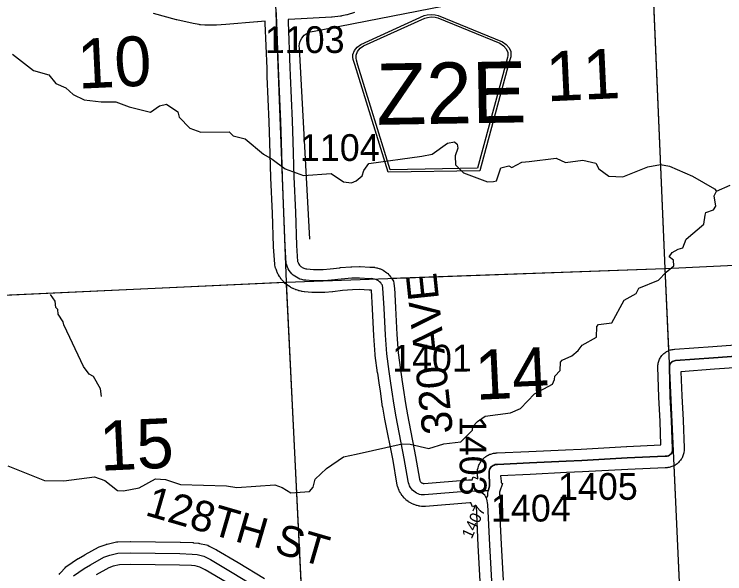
# Model space of a CAD drawing. Extents: x 128.7 to 185.5, y -21.4 to 12.6.
# Drawn here: x 155.111 to 156.966, y 2.27 to 3.733 of the extents above; entities that cross this region are included whole.
import ezdxf

# ---------------------------------------------------------------- set-up
doc = ezdxf.new("R2010")
doc.units = 0
for name, color, linetype in [('tdCoDirctArrow', 7, 'Continuous'), ('tdCoHydroRiver', 7, 'Continuous'), ('tdCoSecRdNmbr', 7, 'Continuous'), ('tdCoSecRdTxt', 7, 'Continuous'), ('tdCoSecRteBand', 7, 'Continuous'), ('tdCoSecRteCL', 7, 'Continuous'), ('tdCoSectLine', 7, 'Continuous'), ('tdCoSectLinePart', 7, 'Continuous'), ('tdCoSectNmbr', 7, 'Continuous'), ('tdCoShieldCoRteHrd', 7, 'Continuous'), ('tdCoSurfGravel', 7, 'Continuous')]:
    doc.layers.add(name, color=color, linetype=linetype)

msp = doc.modelspace()

# ---------------------------------------------------------------- linework, layer by layer
at = {"layer": 'tdCoDirctArrow'}
msp.add_lwpolyline([(155.8819, 3.1451), (155.855, 3.6437), (155.8546, 3.6488), (155.8554, 3.6563), (155.8571, 3.6624), (155.8611, 3.6699), (155.8674, 3.6774), (155.8751, 3.6828), (155.8835, 3.6866), (155.8939, 3.6881), (156.3668, 3.7813)], dxfattribs=at)
at = {"layer": 'tdCoHydroRiver'}
for points in [[(155.106, 3.628), (155.1612, 3.5858), (155.201, 3.5745), (155.2192, 3.5515), (155.2449, 3.5398), (155.2644, 3.5231), (155.2934, 3.5084), (155.3378, 3.5036), (155.3757, 3.5034), (155.4109, 3.4905), (155.4666, 3.4767), (155.4897, 3.4933), (155.5085, 3.4971), (155.5376, 3.4776), (155.5413, 3.4635), (155.5692, 3.4345), (155.5979, 3.4245), (155.6721, 3.4256), (155.682, 3.4149), (155.7138, 3.4065), (155.761, 3.3672), (155.7836, 3.3538), (155.8177, 3.3281), (155.8657, 3.3109), (155.9381, 3.3166), (155.9705, 3.2941), (155.9911, 3.2917), (156.0035, 3.2969), (156.0188, 3.3101), (156.0231, 3.3244), (156.0366, 3.3423), (156.1749, 3.3614), (156.2015, 3.3671), (156.2416, 3.3954), (156.2604, 3.3992), (156.2669, 3.3931), (156.2689, 3.3821), (156.2617, 3.3629), (156.2625, 3.3393), (156.2838, 3.3179), (156.3462, 3.2949), (156.362, 3.2954), (156.3698, 3.2973), (156.3812, 3.3309), (156.4016, 3.3363), (156.4096, 3.3319), (156.436, 3.3455), (156.4548, 3.3477), (156.5256, 3.3566), (156.5497, 3.3448), (156.5952, 3.3511), (156.6287, 3.3429), (156.6371, 3.3289), (156.663, 3.3093), (156.6994, 3.3075), (156.7648, 3.3335), (156.7977, 3.3394), (156.8216, 3.3355), (156.8809, 3.3092), (156.9389, 3.2766), (156.9439, 3.2704), (156.9796, 3.2859)], [(155.0935, 2.552), (155.1896, 2.5144), (155.2401, 2.5131), (155.3202, 2.5238), (155.3474, 2.5138), (155.3799, 2.4881), (155.3957, 2.4871), (155.4365, 2.4949), (155.4798, 2.5185), (155.5051, 2.5163), (155.545, 2.5035), (155.6651, 2.4999), (155.6921, 2.4961), (155.7913, 2.5028), (155.8105, 2.4956), (155.833, 2.4822), (155.8818, 2.4856), (155.8909, 2.497), (155.8965, 2.5177), (155.9255, 2.5455), (155.9701, 2.5755), (156.003, 2.583), (156.1236, 2.6095), (156.1441, 2.6086), (156.1934, 2.5978), (156.2325, 2.6102), (156.2765, 2.6149), (156.3069, 2.646), (156.3082, 2.6555), (156.3203, 2.6686), (156.3404, 2.6819), (156.4063, 2.6906), (156.4327, 2.7026), (156.4692, 2.7402), (156.5157, 2.7656), (156.5213, 2.7777), (156.5222, 2.7865), (156.5359, 2.8012), (156.5367, 2.8233), (156.5413, 2.8282), (156.5661, 2.8401), (156.583, 2.8534), (156.5935, 2.8679), (156.6307, 2.8882), (156.6313, 2.9167), (156.6358, 2.9216), (156.6704, 2.926), (156.703, 2.9855), (156.734, 3.0024), (156.7414, 3.0169), (156.7927, 3.0377), (156.8125, 3.0589), (156.8324, 3.0754), (156.8319, 3.0896), (156.8205, 3.0987), (156.828, 3.11), (156.8435, 3.1184), (156.856, 3.122), (156.8647, 3.1445), (156.9106, 3.184), (156.9145, 3.2078), (156.9159, 3.2142), (156.9362, 3.2212), (156.9421, 3.2309), (156.938, 3.2576), (156.9439, 3.2704)], [(155.3384, 2.7332), (155.3361, 2.7536), (155.3176, 2.7861), (155.3063, 2.792), (155.2914, 2.812), (155.2555, 2.8881), (155.2401, 2.9207), (155.2383, 2.9285), (155.2249, 2.9486), (155.2245, 2.9612), (155.2196, 2.9658), (155.2174, 2.9831), (155.2057, 3)]]:
    msp.add_lwpolyline(points, dxfattribs=at)
at = {"layer": 'tdCoSecRteBand'}
for points in [[(156.3274, 2.2511), (156.3222, 2.3438), (156.3222, 2.3439), (156.3222, 2.344), (156.3171, 2.4477), (156.3151, 2.4487), (156.3067, 2.4456), (156.3035, 2.4543), (156.3029, 2.4546), (156.3032, 2.4553), (156.3029, 2.456), (156.3003, 2.456), (156.1845, 2.4463), (156.183, 2.4462), (156.1814, 2.4462), (156.177, 2.4463), (156.1754, 2.4463), (156.1739, 2.4465), (156.1695, 2.4471), (156.1679, 2.4473), (156.1664, 2.4476), (156.1621, 2.4486), (156.1606, 2.449), (156.1591, 2.4495), (156.155, 2.451), (156.1535, 2.4515), (156.1521, 2.4521), (156.1481, 2.454), (156.1467, 2.4547), (156.1453, 2.4555), (156.1416, 2.4578), (156.1402, 2.4586), (156.139, 2.4595), (156.1355, 2.4622), (156.1342, 2.4631), (156.1331, 2.4642), (156.1299, 2.4672), (156.1287, 2.4683), (156.1277, 2.4695), (156.1248, 2.4728), (156.1238, 2.474), (156.1229, 2.4753), (156.1204, 2.4789), (156.1195, 2.4802), (156.1187, 2.4816), (156.1166, 2.4854), (156.1159, 2.4868), (156.1152, 2.4883), (156.1135, 2.4923), (156.1129, 2.4938), (156.1125, 2.4953), (156.1112, 2.4995), (156.1107, 2.501), (156.1105, 2.5025), (156.1096, 2.5068), (156.1096, 2.5071), (156.1095, 2.5074), (156.0995, 2.566), (156.0783, 2.6744), (156.0783, 2.6745), (156.0783, 2.6747), (156.0726, 2.7053), (156.0725, 2.7058), (156.0724, 2.7064), (156.0665, 2.7471), (156.0665, 2.7472), (156.0665, 2.7472), (156.0633, 2.7697), (156.0594, 2.7946), (156.0594, 2.7949), (156.0593, 2.7952), (156.0531, 2.8409), (156.053, 2.8419), (156.0529, 2.8429), (156.0497, 2.892), (156.0497, 2.8922), (156.0497, 2.8924), (156.046, 2.9624), (156.0433, 3.0115), (156.043, 3.0115), (156.0426, 3.0116), (156.0405, 3.0115), (156.0389, 3.0114), (156.0373, 3.0115), (156.0115, 3.0129), (155.9935, 3.0127), (155.9675, 3.0106), (155.9423, 3.0075), (155.9417, 3.0074), (155.9412, 3.0073), (155.9212, 3.0056), (155.9199, 3.0055), (155.9186, 3.0055), (155.8905, 3.0055), (155.8892, 3.0055), (155.8878, 3.0056), (155.8688, 3.0074), (155.8683, 3.0074), (155.8677, 3.0075), (155.8626, 3.0081), (155.8613, 3.0083), (155.86, 3.0086), (155.8549, 3.0097), (155.8536, 3.01), (155.8523, 3.0104), (155.8474, 3.012), (155.8461, 3.0124), (155.8449, 3.0129), (155.8401, 3.0149), (155.8389, 3.0154), (155.8377, 3.0161), (155.8331, 3.0185), (155.8319, 3.0191), (155.8308, 3.0199), (155.8265, 3.0227), (155.8254, 3.0234), (155.8243, 3.0243), (155.8203, 3.0275), (155.8192, 3.0283), (155.8182, 3.0292), (155.8145, 3.0328), (155.8135, 3.0337), (155.8126, 3.0347), (155.8092, 3.0386), (155.8083, 3.0396), (155.8075, 3.0407), (155.8045, 3.0449), (155.8037, 3.046), (155.803, 3.0472), (155.8004, 3.0516), (155.7997, 3.0527), (155.7991, 3.054), (155.7968, 3.0586), (155.7963, 3.0598), (155.7958, 3.0611), (155.794, 3.0659), (155.7935, 3.0672), (155.7931, 3.0685), (155.7918, 3.0735), (155.791, 3.0764), (155.7908, 3.0794), (155.7878, 3.1248), (155.7878, 3.1252), (155.7878, 3.1257), (155.7846, 3.2129), (155.7809, 3.3053), (155.7809, 3.3054), (155.7809, 3.3056), (155.7779, 3.3976), (155.7779, 3.3976), (155.7779, 3.3976), (155.7762, 3.4514), (155.7713, 3.5696), (155.7713, 3.5697), (155.7713, 3.5698), (155.7705, 3.591), (155.7659, 3.7094), (155.7656, 3.7143), (155.7465, 3.7123), (155.746, 3.7122), (155.7456, 3.7122), (155.663, 3.7058), (155.6387, 3.7036), (155.6374, 3.7035), (155.636, 3.7035), (155.6116, 3.7035), (155.6101, 3.7035), (155.6086, 3.7036), (155.5965, 3.7049), (155.5949, 3.705), (155.5934, 3.7054), (155.5781, 3.7086), (155.578, 3.7086), (155.5779, 3.7086), (155.5355, 3.7177), (155.5348, 3.7179), (155.5341, 3.7181), (155.4738, 3.7341)], [(155.9992, 3.7366), (155.9797, 3.7312), (155.9791, 3.7311), (155.9785, 3.7309), (155.9659, 3.728), (155.9642, 3.7276), (155.9625, 3.7274), (155.9408, 3.7249), (155.9398, 3.7248), (155.9389, 3.7247), (155.8279, 3.7191), (155.8261, 3.719), (155.8255, 3.7189), (155.8258, 3.7121), (155.8258, 3.712), (155.8258, 3.7119), (155.8305, 3.5933), (155.8305, 3.5932), (155.8305, 3.5931), (155.8312, 3.572), (155.8362, 3.4538), (155.8362, 3.4536), (155.8362, 3.4535), (155.8379, 3.3995), (155.8408, 3.3076), (155.8445, 3.2153), (155.8445, 3.2152), (155.8445, 3.2152), (155.8477, 3.1283), (155.8505, 3.0864), (155.8507, 3.0856), (155.8515, 3.0834), (155.8526, 3.0812), (155.8538, 3.0791), (155.8552, 3.0771), (155.8568, 3.0753), (155.8586, 3.0736), (155.8605, 3.0721), (155.8625, 3.0708), (155.8647, 3.0697), (155.8669, 3.0687), (155.8692, 3.068), (155.8716, 3.0675), (155.8748, 3.0671), (155.8919, 3.0655), (155.9173, 3.0655), (155.9355, 3.0671), (155.9608, 3.0702), (155.9615, 3.0703), (155.9621, 3.0703), (155.9897, 3.0726), (155.9907, 3.0726), (155.9918, 3.0727), (156.0117, 3.0729), (156.0127, 3.0729), (156.0137, 3.0729), (156.0391, 3.0715), (156.0414, 3.0716), (156.0432, 3.0717), (156.045, 3.0716), (156.0489, 3.0713), (156.0507, 3.0712), (156.0524, 3.0708), (156.0563, 3.0701), (156.058, 3.0698), (156.0597, 3.0692), (156.0635, 3.068), (156.0652, 3.0675), (156.0668, 3.0668), (156.0704, 3.0651), (156.072, 3.0644), (156.0735, 3.0635), (156.0769, 3.0615), (156.0784, 3.0605), (156.0798, 3.0594), (156.0829, 3.057), (156.0843, 3.0559), (156.0856, 3.0547), (156.0884, 3.0519), (156.0897, 3.0506), (156.0908, 3.0492), (156.0932, 3.0462), (156.0943, 3.0448), (156.0953, 3.0432), (156.0973, 3.0399), (156.1004, 3.035), (156.1013, 3.0293), (156.1026, 3.0221), (156.1029, 3.0204), (156.103, 3.0187), (156.1059, 2.9657), (156.1059, 2.9656), (156.1059, 2.9656), (156.1096, 2.8957), (156.1127, 2.8479), (156.1187, 2.8036), (156.1226, 2.7788), (156.1227, 2.7785), (156.1227, 2.7783), (156.1259, 2.7557), (156.1317, 2.7156), (156.1373, 2.6858), (156.1584, 2.5771), (156.1585, 2.5768), (156.1586, 2.5765), (156.1686, 2.5178), (156.1691, 2.5153), (156.1695, 2.5141), (156.1699, 2.513), (156.1705, 2.5119), (156.1713, 2.5108), (156.1721, 2.5099), (156.173, 2.509), (156.174, 2.5083), (156.175, 2.5076), (156.1762, 2.5071), (156.1774, 2.5067), (156.1786, 2.5064), (156.1798, 2.5063), (156.1811, 2.5062), (156.2969, 2.516), (156.2985, 2.5161), (156.3001, 2.5161), (156.3057, 2.5159), (156.309, 2.5235), (156.3209, 2.5183), (156.3205, 2.523), (156.3205, 2.524), (156.3204, 2.5249), (156.3202, 2.538), (156.3201, 2.5428), (156.3215, 2.5473), (156.3225, 2.5505), (156.323, 2.5522), (156.3237, 2.5538), (156.325, 2.5566), (156.3258, 2.5586), (156.327, 2.5604), (156.3286, 2.563), (156.3297, 2.5648), (156.3311, 2.5664), (156.3331, 2.5688), (156.3344, 2.5704), (156.336, 2.5718), (156.3383, 2.5739), (156.3399, 2.5753), (156.3417, 2.5765), (156.3442, 2.5782), (156.346, 2.5794), (156.3479, 2.5803), (156.3507, 2.5816), (156.3526, 2.5825), (156.3546, 2.5832), (156.3576, 2.5841), (156.3596, 2.5847), (156.3617, 2.5851), (156.3647, 2.5856), (156.3668, 2.5859), (156.3689, 2.586), (156.3716, 2.586), (156.4543, 2.5899), (156.55, 2.5946), (156.5501, 2.5946), (156.5502, 2.5946), (156.5911, 2.5963), (156.7093, 2.603), (156.7095, 2.603), (156.7096, 2.603), (156.799, 2.607), (156.7969, 2.6683), (156.7932, 2.7321), (156.7932, 2.7325), (156.7932, 2.733), (156.791, 2.8099), (156.7909, 2.8114), (156.791, 2.8129), (156.7912, 2.8157), (156.7914, 2.8184), (156.7921, 2.8209), (156.7928, 2.8237), (156.7934, 2.8262), (156.7945, 2.8286), (156.7956, 2.8312), (156.7967, 2.8336), (156.7982, 2.8358), (156.7998, 2.8381), (156.8013, 2.8403), (156.8031, 2.8422), (156.8051, 2.8442), (156.8069, 2.8461), (156.809, 2.8476), (156.8113, 2.8493), (156.8134, 2.8508), (156.8158, 2.852), (156.8184, 2.8532), (156.8207, 2.8544), (156.8233, 2.8551), (156.826, 2.8559), (156.8285, 2.8566), (156.8311, 2.8568), (156.834, 2.8571), (156.8344, 2.8572), (156.8348, 2.8572), (156.9342, 2.8646), (156.9342, 2.8646), (156.9343, 2.8646), (157.0629, 2.8737)], [(157.0677, 2.8139), (156.9385, 2.8048), (156.8513, 2.7983), (156.8532, 2.7351), (156.8568, 2.6714), (156.8569, 2.6711), (156.8569, 2.6707), (156.8593, 2.599), (156.8594, 2.5962), (156.8595, 2.5937), (156.8592, 2.5913), (156.8589, 2.5884), (156.8586, 2.586), (156.8579, 2.5837), (156.8571, 2.5808), (156.8564, 2.5785), (156.8554, 2.5763), (156.8541, 2.5737), (156.8531, 2.5715), (156.8517, 2.5695), (156.85, 2.5671), (156.8486, 2.5651), (156.8469, 2.5633), (156.8449, 2.5612), (156.8432, 2.5594), (156.8413, 2.558), (156.8389, 2.5562), (156.837, 2.5548), (156.8348, 2.5536), (156.8322, 2.5523), (156.83, 2.5512), (156.8277, 2.5504), (156.8249, 2.5495), (156.8226, 2.5487), (156.8202, 2.5483), (156.8173, 2.5479), (156.8149, 2.5475), (156.8125, 2.5475), (156.8103, 2.5475), (156.7125, 2.5431), (156.5943, 2.5364), (156.5941, 2.5364), (156.5939, 2.5364), (156.5528, 2.5347), (156.4572, 2.53), (156.4572, 2.53), (156.4572, 2.53), (156.3805, 2.5264), (156.3816, 2.5126), (156.3817, 2.511), (156.3817, 2.5094), (156.3816, 2.5077), (156.3856, 2.5064), (156.3778, 2.4832), (156.3786, 2.467), (156.384, 2.4577), (156.3769, 2.4535), (156.377, 2.4525), (156.3821, 2.3471), (156.3873, 2.254)], [(155.2278, 2.2687), (155.2293, 2.2709), (155.2311, 2.2728), (155.2434, 2.2859), (155.2456, 2.2882), (155.2482, 2.29), (155.276, 2.3092), (155.2771, 2.31), (155.2783, 2.3106), (155.2953, 2.3202), (155.2954, 2.3203), (155.2956, 2.3204), (155.3303, 2.3396), (155.3326, 2.3408), (155.335, 2.3417), (155.3505, 2.3471), (155.3518, 2.3476), (155.3532, 2.3479), (155.3742, 2.3531), (155.3774, 2.3539), (155.3807, 2.354), (155.4137, 2.3547), (155.4142, 2.3547), (155.4147, 2.3547), (155.5435, 2.3532), (155.544, 2.3532), (155.5445, 2.3532), (155.5768, 2.3517), (155.5779, 2.3517), (155.579, 2.3515), (155.5913, 2.3501), (155.5928, 2.3499), (155.5942, 2.3496), (155.6122, 2.3456), (155.6161, 2.3448), (155.6196, 2.3429), (155.6371, 2.3338), (155.6379, 2.3334), (155.6386, 2.333), (155.6948, 2.2997), (155.6949, 2.2996), (155.6951, 2.2996), (155.7639, 2.2578)], [(155.6641, 2.2482), (155.6087, 2.281), (155.5954, 2.2879), (155.5828, 2.2907), (155.573, 2.2918), (155.5423, 2.2932), (155.4146, 2.2947), (155.3853, 2.2941), (155.369, 2.29), (155.3572, 2.2859), (155.3247, 2.2679)]]:
    msp.add_lwpolyline(points, dxfattribs=at)
at = {"layer": 'tdCoSecRteCL'}
for points in [[(156.3246, 2.4841), (156.3211, 2.4856), (156.2994, 2.4861), (156.182, 2.4762), (156.1776, 2.4763), (156.1733, 2.4768), (156.169, 2.4779), (156.1648, 2.4793), (156.1609, 2.4812), (156.1571, 2.4834), (156.1536, 2.4861), (156.1504, 2.4891), (156.1475, 2.4924), (156.145, 2.496), (156.1429, 2.4999), (156.1412, 2.5039), (156.1399, 2.5081), (156.1391, 2.5125), (156.129, 2.5714), (156.1078, 2.6802), (156.1021, 2.7107), (156.0962, 2.7514), (156.093, 2.7741), (156.089, 2.7993), (156.0829, 2.8449), (156.0797, 2.894), (156.076, 2.964), (156.073, 3.017), (156.0718, 3.0242), (156.0697, 3.0275), (156.0673, 3.0306), (156.0645, 3.0334), (156.0614, 3.0358), (156.058, 3.0378), (156.0544, 3.0394), (156.0507, 3.0406), (156.0468, 3.0414), (156.0429, 3.0416), (156.039, 3.0414), (156.0121, 3.0429), (155.9921, 3.0427), (155.9645, 3.0404), (155.9386, 3.0372), (155.9186, 3.0355), (155.8905, 3.0355), (155.8715, 3.0372), (155.8664, 3.0379), (155.8614, 3.039), (155.8565, 3.0406), (155.8518, 3.0425), (155.8472, 3.045), (155.8429, 3.0478), (155.8389, 3.051), (155.8352, 3.0545), (155.8318, 3.0584), (155.8287, 3.0625), (155.8261, 3.067), (155.8239, 3.0716), (155.8221, 3.0764), (155.8207, 3.0814), (155.8178, 3.1268), (155.8146, 3.2141), (155.8109, 3.3065), (155.8079, 3.3985), (155.8062, 3.4525), (155.8012, 3.5709), (155.8005, 3.5921), (155.7958, 3.7107), (155.7941, 3.7468)], [(157.0656, 2.8438), (156.9364, 2.8347), (156.837, 2.8273), (156.8342, 2.827), (156.8314, 2.8262), (156.8289, 2.825), (156.8266, 2.8233), (156.8246, 2.8213), (156.823, 2.8189), (156.8219, 2.8164), (156.8212, 2.8136), (156.821, 2.8108), (156.8232, 2.7338), (156.8269, 2.6697), (156.8294, 2.5979), (156.8295, 2.595), (156.8291, 2.5921), (156.8283, 2.5892), (156.827, 2.5866), (156.8253, 2.5841), (156.8233, 2.582), (156.8209, 2.5802), (156.8183, 2.5789), (156.8155, 2.5779), (156.8126, 2.5775), (156.8096, 2.5775), (156.711, 2.573), (156.5926, 2.5664), (156.5514, 2.5647), (156.4557, 2.56), (156.3726, 2.556), (156.3696, 2.556), (156.3665, 2.5555), (156.3636, 2.5545), (156.3609, 2.5532), (156.3583, 2.5515), (156.356, 2.5495), (156.354, 2.5471), (156.3524, 2.5445), (156.3512, 2.5417), (156.3502, 2.5385), (156.3504, 2.5254), (156.3517, 2.5102), (156.3514, 2.5003), (156.3492, 2.4922), (156.3476, 2.4874)], [(156.3476, 2.4874), (156.3319, 2.4867), (156.3246, 2.4841)], [(156.3476, 2.4874), (156.347, 2.4855), (156.3462, 2.4816), (156.3458, 2.4742), (156.343, 2.4684)], [(156.343, 2.4684), (156.3389, 2.4755), (156.3319, 2.4809), (156.3246, 2.4841)], [(156.3693, 1.9372), (156.3677, 1.98), (156.365, 2.0173), (156.3635, 2.0745), (156.3608, 2.1312), (156.3588, 2.1864), (156.3573, 2.2523), (156.3522, 2.3455), (156.347, 2.4511), (156.3448, 2.4654), (156.343, 2.4684)], [(155.2652, 2.2653), (155.2931, 2.2845), (155.3101, 2.2941), (155.3449, 2.3134), (155.3604, 2.3188), (155.3814, 2.324), (155.4144, 2.3247), (155.5431, 2.3232), (155.5754, 2.3217), (155.5878, 2.3203), (155.6058, 2.3163), (155.6233, 2.3072), (155.6795, 2.2739), (155.7486, 2.232)]]:
    msp.add_lwpolyline(points, dxfattribs=at)
at = {"layer": 'tdCoSectLine'}
for points in [[(156.7657, 4.0874), (156.8087, 3.0678)], [(155.7816, 4.0537), (155.8205, 3.0327)], [(156.8087, 3.0678), (157.8244, 3.1167)], [(155.8205, 3.0327), (156.8087, 3.0678)], [(156.8087, 3.0678), (156.8544, 2.076)], [(154.8124, 2.986), (155.8205, 3.0327)], [(155.8205, 3.0327), (155.869, 2.0343)]]:
    msp.add_lwpolyline(points, dxfattribs=at)
at = {"layer": 'tdCoSectLinePart'}
for points in [[(156.7673, 4.0494), (156.8087, 3.0678)], [(156.8087, 3.0678), (157.8244, 3.1167)], [(156.0949, 3.0424), (156.8087, 3.0678)], [(156.8087, 3.0678), (156.8186, 2.853)], [(154.8422, 2.9874), (155.8147, 3.0324)], [(155.8208, 3.0269), (155.8602, 2.2167)], [(156.8324, 2.553), (156.8544, 2.076)]]:
    msp.add_lwpolyline(points, dxfattribs=at)
at = {"layer": 'tdCoShieldCoRteHrd'}
for points in [[(156.0866, 3.3195), (155.9997, 3.6009), (155.9956, 3.614), (155.9948, 3.6199), (155.9946, 3.6277), (155.9987, 3.6381), (156.0058, 3.6467), (156.0153, 3.6535), (156.1812, 3.7288), (156.1887, 3.7306), (156.1991, 3.7317), (156.2096, 3.7309), (156.2171, 3.7294), (156.3856, 3.66), (156.3953, 3.6535), (156.4027, 3.6451), (156.4072, 3.6349), (156.4073, 3.6271), (156.4067, 3.6212), (156.403, 3.608), (156.326, 3.3237)], [(156.0923, 3.3259), (156.0078, 3.5998), (156.0038, 3.6124), (156.003, 3.618), (156.0029, 3.6255), (156.0068, 3.6355), (156.0136, 3.6437), (156.0227, 3.6503), (156.1821, 3.7225), (156.1893, 3.7242), (156.1993, 3.7253), (156.2093, 3.7246), (156.2165, 3.7231), (156.3783, 3.6565), (156.3876, 3.6503), (156.3947, 3.6422), (156.399, 3.6324), (156.3991, 3.6249), (156.3985, 3.6192), (156.395, 3.6065), (156.3201, 3.3299)]]:
    msp.add_lwpolyline(points, close=True, dxfattribs=at)
at = {"layer": 'tdCoSurfGravel'}
for points in [[(156.3246, 2.4841), (156.3211, 2.4856), (156.2994, 2.4861), (156.182, 2.4762), (156.1776, 2.4763), (156.1733, 2.4768), (156.169, 2.4779), (156.1648, 2.4793), (156.1609, 2.4812), (156.1571, 2.4834), (156.1536, 2.4861), (156.1504, 2.4891), (156.1475, 2.4924), (156.145, 2.496), (156.1429, 2.4999), (156.1412, 2.5039), (156.1399, 2.5081), (156.1391, 2.5125), (156.129, 2.5714), (156.1078, 2.6802), (156.1021, 2.7107), (156.0962, 2.7514), (156.093, 2.7741), (156.089, 2.7993), (156.0829, 2.8449), (156.0797, 2.894), (156.076, 2.964), (156.073, 3.017), (156.0718, 3.0242), (156.0697, 3.0275), (156.0673, 3.0306), (156.0645, 3.0334), (156.0614, 3.0358), (156.058, 3.0378), (156.0544, 3.0394), (156.0507, 3.0406), (156.0468, 3.0414), (156.0429, 3.0416), (156.039, 3.0414), (156.0121, 3.0429), (155.9921, 3.0427), (155.9645, 3.0404), (155.9386, 3.0372), (155.9186, 3.0355), (155.8905, 3.0355), (155.8715, 3.0372), (155.8664, 3.0379), (155.8614, 3.039), (155.8565, 3.0406), (155.8518, 3.0425), (155.8472, 3.045), (155.8429, 3.0478), (155.8389, 3.051), (155.8352, 3.0545), (155.8318, 3.0584), (155.8287, 3.0625), (155.8261, 3.067), (155.8239, 3.0716), (155.8221, 3.0764), (155.8207, 3.0814), (155.8178, 3.1268), (155.8146, 3.2141), (155.8109, 3.3065), (155.8079, 3.3985), (155.8062, 3.4525), (155.8012, 3.5709), (155.8005, 3.5921), (155.7958, 3.7107), (155.7941, 3.7468)], [(156.3476, 2.4874), (156.3492, 2.4922), (156.3514, 2.5003), (156.3517, 2.5102), (156.3504, 2.5254), (156.3502, 2.5385), (156.3512, 2.5417), (156.3524, 2.5445), (156.354, 2.5471), (156.356, 2.5495), (156.3583, 2.5515), (156.3609, 2.5532), (156.3636, 2.5545), (156.3665, 2.5555), (156.3696, 2.556), (156.3726, 2.556), (156.4557, 2.56), (156.5514, 2.5647), (156.5926, 2.5664), (156.711, 2.573), (156.8096, 2.5775), (156.8126, 2.5775), (156.8155, 2.5779), (156.8183, 2.5789), (156.8209, 2.5802), (156.8233, 2.582), (156.8253, 2.5841), (156.827, 2.5866), (156.8283, 2.5892), (156.8291, 2.5921), (156.8295, 2.595), (156.8294, 2.5979), (156.8269, 2.6697), (156.8232, 2.7338), (156.821, 2.8108), (156.8212, 2.8136), (156.8219, 2.8164), (156.823, 2.8189), (156.8246, 2.8213), (156.8266, 2.8233), (156.8289, 2.825), (156.8314, 2.8262), (156.8342, 2.827), (156.837, 2.8273), (156.9364, 2.8347), (157.0656, 2.8438)], [(156.3476, 2.4874), (156.3319, 2.4867), (156.3246, 2.4841)], [(156.3476, 2.4874), (156.347, 2.4855), (156.3462, 2.4816), (156.3458, 2.4742), (156.343, 2.4684)], [(156.3981, 1.3077), (156.3948, 1.348), (156.3921, 1.4141), (156.3874, 1.5051), (156.384, 1.5985), (156.3786, 1.729), (156.3719, 1.8676), (156.3693, 1.9372), (156.3677, 1.98), (156.365, 2.0173), (156.3635, 2.0745), (156.3608, 2.1312), (156.3588, 2.1864), (156.3573, 2.2523), (156.3522, 2.3455), (156.347, 2.4511), (156.3448, 2.4654), (156.343, 2.4684), (156.3389, 2.4755), (156.3319, 2.4809), (156.3246, 2.4841)], [(155.2652, 2.2653), (155.2931, 2.2845), (155.3101, 2.2941), (155.3449, 2.3134), (155.3604, 2.3188), (155.3814, 2.324), (155.4144, 2.3247), (155.5431, 2.3232), (155.5754, 2.3217), (155.5878, 2.3203), (155.6058, 2.3163), (155.6233, 2.3072), (155.6795, 2.2739), (155.7486, 2.232)]]:
    msp.add_lwpolyline(points, dxfattribs=at)

# ---------------------------------------------------------------- texts
at = {"layer": 'tdCoSecRdNmbr'}
for s, height, rotation, p in [('1103', 0.07, 0.1177, (155.7648, 3.6309)), ('1104', 0.07, 0.1177, (155.8564, 3.3488)), ('1401', 0.07, 0.1179, (156.0971, 2.7985)), ('1403', 0.07, 270.1173, (156.2731, 2.6829)), ('1405', 0.07, 0.1182, (156.5302, 2.4632)), ('1404', 0.07, 0.1181, (156.3553, 2.4066)), ('1407', 0.03, 65.1174, (156.3046, 2.3597))]:
    msp.add_text(s, height=height, rotation=rotation, dxfattribs=at).set_placement(p)
at = {"layer": 'tdCoSecRdTxt'}
for s, rotation, p in [('320 AVE', 96, (156.2564, 2.6393)), ('128TH ST', 343.8037, (155.4496, 2.4242))]:
    msp.add_text(s, height=0.08, rotation=rotation, dxfattribs=at).set_placement(p)
at = {"layer": 'tdCoSectNmbr'}
for s, rotation, p in [('10', 2.6697, (155.2782, 3.5377)), ('11', 2.6704, (156.5015, 3.5046)), ('14', 2.6704, (156.3162, 2.7247)), ('15', 2.6697, (155.3359, 2.5392))]:
    msp.add_text(s, height=0.13, rotation=rotation, dxfattribs=at).set_placement(p)
at = {"layer": 'tdCoShieldCoRteHrd'}
msp.add_text('Z2E', height=0.16, rotation=1, dxfattribs=at).set_placement((156.057, 3.4433))

doc.saveas('drawing.dxf')
